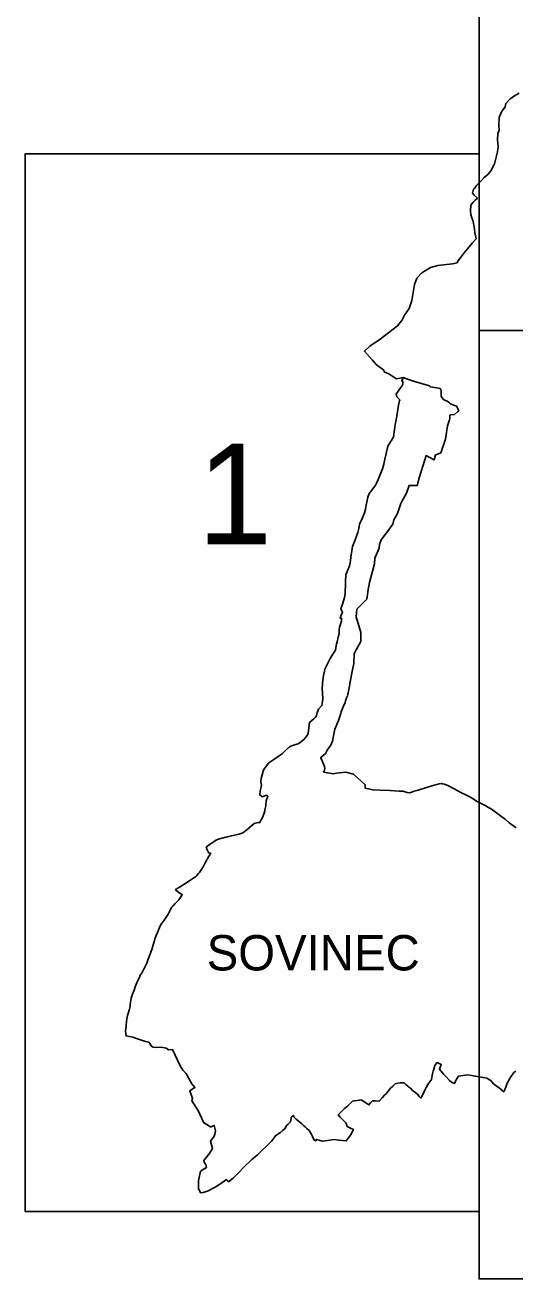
# Model space of a CAD drawing. Extents: x -547343 to -529607, y -1096298 to -1087453.
# Drawn here: x -535596.3 to -535502.3, y -1092418.7 to -1092177.7 of the extents above; entities that cross this region are included whole.
import ezdxf

# ---------------------------------------------------------------- set-up
doc = ezdxf.new("R2010")
doc.units = 0
doc.layers.add('Vrstva 18', color=7, linetype='Continuous')
doc.layers.add('Vrstva 9', color=7, linetype='Continuous')

msp = doc.modelspace()

# ---------------------------------------------------------------- linework, layer by layer
at = {"layer": 'Vrstva 18'}
for points in [[(-535422.01, -1092054.04), (-535509.18, -1092054.04), (-535509.18, -1092236.36), (-535422.01, -1092236.36)], [(-535509.18, -1092202.45), (-535509.18, -1092405.72), (-535596.35, -1092405.72), (-535596.35, -1092202.45)], [(-535422.01, -1092236.36), (-535422.01, -1092418.68), (-535509.18, -1092418.68), (-535509.18, -1092236.36)]]:
    msp.add_lwpolyline(points, close=True, dxfattribs=at)
for points in [[(-535501.48, -1092190.78), (-535502.38, -1092191.31), (-535503.27, -1092191.9), (-535504, -1092192.76), (-535504.15, -1092193.37), (-535504.86, -1092194.36), (-535505.32, -1092195.46), (-535505.4, -1092196.99), (-535505.33, -1092197.89), (-535505.54, -1092198.53), (-535505.62, -1092199.73), (-535505.52, -1092201.04), (-535505.62, -1092202.07), (-535505.95, -1092203.34), (-535506.2, -1092204.37), (-535506.93, -1092205.67), (-535507.43, -1092206.35), (-535508.22, -1092207.01), (-535508.7, -1092207.57), (-535509.38, -1092208.23), (-535509.77, -1092208.64), (-535509.93, -1092208.96), (-535510.21, -1092209.23), (-535510.46, -1092209.96), (-535510.13, -1092210.38), (-535509.49, -1092210.94), (-535509.92, -1092211.36), (-535510.32, -1092211.74), (-535510.72, -1092212.3), (-535510.8, -1092213.36), (-535510.73, -1092214.13), (-535510.28, -1092215.43), (-535510.05, -1092216.87), (-535509.96, -1092217.63), (-535509.74, -1092218.76), (-535510.49, -1092219.59), (-535511.41, -1092220.67), (-535512.02, -1092221.44), (-535513.22, -1092223.07), (-535513.4, -1092223.35), (-535514.29, -1092223.55), (-535517.12, -1092223.91), (-535518.52, -1092224.25), (-535520.19, -1092225.32), (-535521.12, -1092226.31), (-535521.57, -1092227.52), (-535522.1, -1092230.61), (-535522.6, -1092232.18), (-535523.51, -1092233.43), (-535523.97, -1092234.45), (-535524.81, -1092235.51), (-535526.53, -1092236.75), (-535528.17, -1092238.07), (-535530.12, -1092239.41), (-535531.18, -1092240.38), (-535529.67, -1092242.01), (-535529.36, -1092242.42), (-535528.92, -1092242.9), (-535527.49, -1092243.99), (-535527.38, -1092244.33), (-535526.49, -1092244.71), (-535525.9, -1092245.1), (-535525.56, -1092245.34), (-535525.05, -1092245.69), (-535523.74, -1092245.42), (-535523.99, -1092246.14), (-535523.81, -1092246.18), (-535523.84, -1092246.67), (-535524.03, -1092247.09), (-535524.44, -1092247.68), (-535525.12, -1092248.65), (-535524.94, -1092249.15), (-535524.41, -1092249.72), (-535524.44, -1092249.91), (-535524.49, -1092250.15), (-535524.62, -1092250.77), (-535524.75, -1092251.54), (-535524.98, -1092252.82), (-535525.1, -1092253.54), (-535525.28, -1092254.47), (-535525.42, -1092255.45), (-535525.54, -1092256.3), (-535525.63, -1092256.91), (-535526.16, -1092257.77), (-535526.69, -1092258.63), (-535527.01, -1092260.03), (-535527.26, -1092261.14), (-535527.49, -1092262.09), (-535527.72, -1092262.99), (-535528.24, -1092264.26), (-535528.75, -1092265.49), (-535529.03, -1092266.12), (-535529.58, -1092266.84), (-535530.29, -1092267.71), (-535530.51, -1092268.44), (-535530.69, -1092269.05), (-535530.86, -1092269.94), (-535531.01, -1092270.75), (-535531.14, -1092271.45), (-535531.61, -1092272.51), (-535532.12, -1092273.62), (-535532.28, -1092274.47), (-535532.43, -1092275.23), (-535532.98, -1092276.6), (-535533.5, -1092277.9), (-535533.77, -1092279.95), (-535533.88, -1092280.65), (-535534.02, -1092281.63), (-535534.35, -1092282.42), (-535534.74, -1092283.33), (-535534.79, -1092284.64), (-535534.82, -1092285.57), (-535534.86, -1092286.32), (-535534.91, -1092287.03), (-535534.99, -1092287.72), (-535535.36, -1092288.8), (-535535.74, -1092289.88), (-535535.41, -1092290.51), (-535535.64, -1092291.13), (-535535.86, -1092291.67), (-535535.57, -1092291.71), (-535535.6, -1092292.24), (-535535.73, -1092292.64), (-535535.99, -1092293.41), (-535536.01, -1092293.93), (-535536.03, -1092294.64), (-535536.2, -1092295.31), (-535536.45, -1092296.24), (-535536.54, -1092296.62), (-535536.77, -1092297.86), (-535537.24, -1092298.61), (-535537.76, -1092299.44), (-535538.2, -1092300.35), (-535538.76, -1092301.5), (-535538.84, -1092301.84), (-535539.04, -1092302.67), (-535539.2, -1092303.59), (-535539.26, -1092304.33), (-535539.31, -1092305.24), (-535539.26, -1092306), (-535539.18, -1092307.13), (-535539.25, -1092307.68), (-535539.36, -1092308.47), (-535540.01, -1092309.18), (-535540.23, -1092309.88), (-535540.42, -1092310.41), (-535540.57, -1092310.73), (-535540.91, -1092311.04), (-535541.65, -1092311.65), (-535541.8, -1092312.11), (-535541.82, -1092312.31), (-535541.85, -1092312.79), (-535542.01, -1092313.84), (-535542.21, -1092314.23), (-535542.45, -1092314.57), (-535542.74, -1092314.94), (-535543.28, -1092315.37), (-535543.93, -1092315.86), (-535544.64, -1092316.02), (-535545.32, -1092316.28), (-535545.55, -1092316.41), (-535546.2, -1092317.01), (-535546.96, -1092317.73), (-535547.72, -1092318.29), (-535548.57, -1092318.86), (-535549.52, -1092319.51), (-535550.17, -1092320.33), (-535550.51, -1092320.79), (-535550.63, -1092321.06), (-535551, -1092322.48), (-535551.06, -1092323.14), (-535550.98, -1092323.75), (-535551.03, -1092324.08), (-535551.19, -1092324.88), (-535551.3, -1092325.64), (-535551.2, -1092325.72), (-535550.91, -1092325.93), (-535550.9, -1092325.93), (-535550.88, -1092325.94), (-535550.8, -1092326), (-535550.02, -1092325.73), (-535549.94, -1092325.78), (-535549.81, -1092325.86), (-535549.75, -1092325.9), (-535549.72, -1092325.92), (-535550.04, -1092326.82), (-535550.11, -1092327.57), (-535550.12, -1092327.77), (-535550.3, -1092328.55), (-535550.34, -1092328.7), (-535550.44, -1092329.13), (-535550.76, -1092330), (-535551.36, -1092331.03), (-535551.46, -1092330.98), (-535551.57, -1092330.97), (-535552.38, -1092331.14), (-535553.31, -1092331.95), (-535553.41, -1092332.05), (-535554, -1092332.53), (-535554.56, -1092332.94), (-535555.26, -1092333.21), (-535557.29, -1092333.66), (-535557.5, -1092333.7), (-535557.78, -1092333.77), (-535559.04, -1092334.09), (-535559.41, -1092334.25), (-535559.78, -1092334.41), (-535560.04, -1092334.59), (-535560.63, -1092334.98), (-535560.94, -1092335.19), (-535561.35, -1092335.53), (-535561.57, -1092335.72), (-535561.37, -1092336.22), (-535561.11, -1092336.75), (-535560.71, -1092336.9), (-535560.81, -1092337.07), (-535560.99, -1092337.34), (-535561.1, -1092337.53), (-535561.34, -1092337.89), (-535561.47, -1092338.15), (-535561.75, -1092338.71), (-535561.95, -1092339.12), (-535562.17, -1092339.46), (-535562.49, -1092339.97), (-535562.85, -1092340.54), (-535563.02, -1092340.73), (-535563.42, -1092341.19), (-535563.61, -1092341.38), (-535563.93, -1092341.59), (-535564.34, -1092341.87), (-535564.73, -1092342.12), (-535565.19, -1092342.44), (-535565.78, -1092342.82), (-535566.58, -1092343.32), (-535567.45, -1092343.86), (-535567.37, -1092343.93), (-535567.17, -1092344.13), (-535566.6, -1092344.6), (-535566.17, -1092344.81), (-535566.45, -1092345.26), (-535566.8, -1092345.8), (-535567.16, -1092346.17), (-535567.57, -1092346.57), (-535567.93, -1092346.94), (-535568.14, -1092347.24), (-535568.36, -1092347.55), (-535568.62, -1092348.04), (-535568.9, -1092348.57), (-535569.13, -1092348.94), (-535569.52, -1092349.55), (-535569.65, -1092349.71), (-535570.05, -1092350.21), (-535570.31, -1092350.55), (-535570.53, -1092351.12), (-535570.91, -1092352.08), (-535571.15, -1092352.66), (-535571.45, -1092353.34), (-535571.52, -1092353.62), (-535571.69, -1092354.28), (-535571.92, -1092355.19), (-535571.98, -1092355.34), (-535572.11, -1092355.68), (-535572.29, -1092356.09), (-535572.5, -1092356.68), (-535572.76, -1092357.44), (-535572.96, -1092358.01), (-535573.07, -1092358.23), (-535573.66, -1092359.37), (-535574, -1092359.99), (-535574.22, -1092360.33), (-535574.4, -1092360.73), (-535574.67, -1092361.33), (-535575.09, -1092362.24), (-535575.2, -1092362.56), (-535575.42, -1092363.17), (-535575.7, -1092363.95), (-535576, -1092364.75), (-535576.06, -1092365.14), (-535576.09, -1092365.43), (-535576.14, -1092366.1), (-535576.18, -1092366.31), (-535576.33, -1092366.85), (-535576.66, -1092368.08), (-535576.84, -1092368.7), (-535576.88, -1092369.24), (-535576.94, -1092369.9), (-535576.97, -1092370.17), (-535577.05, -1092371.07), (-535576.96, -1092371.96), (-535576.33, -1092372.09), (-535575.67, -1092372.24), (-535575.12, -1092372.42), (-535574.41, -1092372.64), (-535574, -1092372.78), (-535573.41, -1092372.96), (-535572.57, -1092373.2), (-535572.42, -1092373.41), (-535572.19, -1092373.73), (-535571.94, -1092374.08), (-535571.73, -1092374.11), (-535571.14, -1092374.17), (-535570.2, -1092374.16), (-535569.24, -1092374.36), (-535569.01, -1092374.47), (-535568.95, -1092374.61), (-535568.74, -1092374.68), (-535568.06, -1092374.57), (-535566.59, -1092377.71), (-535566.07, -1092378.57), (-535565.39, -1092379.17), (-535564.9, -1092380.15), (-535564.33, -1092381.2), (-535563.73, -1092381.89), (-535564.1, -1092382.11), (-535564.28, -1092382.22), (-535564.74, -1092382.5), (-535564.2, -1092383.98), (-535564.34, -1092384.45), (-535563.14, -1092386.29), (-535562.81, -1092387.04), (-535562.05, -1092388.65), (-535561.43, -1092389.02), (-535560.76, -1092389.48), (-535560.59, -1092389.43), (-535560.04, -1092389.17), (-535559.79, -1092390.22), (-535559.91, -1092390.86), (-535560.05, -1092391.25), (-535560.73, -1092392.22), (-535560.38, -1092393.6), (-535561.03, -1092394.65), (-535562, -1092395.93), (-535561.98, -1092396.21), (-535561.74, -1092396.54), (-535561.65, -1092396.66), (-535561.59, -1092397), (-535561.54, -1092397.24), (-535562.64, -1092398), (-535562.93, -1092399.16), (-535563.02, -1092399.84), (-535563.05, -1092400.08), (-535563.04, -1092401.28), (-535562.65, -1092402.14), (-535562.18, -1092402.1), (-535561.32, -1092401.8), (-535559.96, -1092401.11), (-535559.82, -1092401.03), (-535559.14, -1092400.61), (-535558.57, -1092400.23), (-535557.64, -1092399.6), (-535557.43, -1092399.84), (-535557.28, -1092400), (-535556.42, -1092399.33), (-535555.77, -1092398.66), (-535555.27, -1092398.16), (-535554.51, -1092397.39), (-535553.95, -1092396.83), (-535553.28, -1092396.17), (-535552.78, -1092395.75), (-535552.18, -1092395.21), (-535551.74, -1092394.82), (-535551.22, -1092394.33), (-535550.76, -1092393.9), (-535550.14, -1092393.28), (-535549.6, -1092392.75), (-535548.96, -1092392.12), (-535548.57, -1092391.61), (-535548.24, -1092391.18), (-535547.82, -1092390.88), (-535547.33, -1092390.53), (-535546.92, -1092390.18), (-535546.43, -1092389.75), (-535546.25, -1092389.47), (-535546.07, -1092389.15), (-535545.87, -1092388.98), (-535545.69, -1092388.79), (-535545.39, -1092388.49), (-535545.22, -1092387.53), (-535545.01, -1092387.37), (-535544.82, -1092387.22), (-535544.77, -1092387.52), (-535544.44, -1092387.83), (-535544.28, -1092387.97), (-535543.94, -1092388.27), (-535543.6, -1092388.57), (-535543.2, -1092388.9), (-535542.87, -1092389.18), (-535542.57, -1092389.43), (-535542.23, -1092389.74), (-535541.78, -1092390.16), (-535541.44, -1092390.8), (-535541.15, -1092391.33), (-535540.81, -1092392), (-535540.51, -1092392.16), (-535540.37, -1092391.87), (-535539.89, -1092392.03), (-535539.32, -1092392.21), (-535538.26, -1092392.07), (-535537.07, -1092391.9), (-535536.08, -1092392), (-535534.68, -1092392.15), (-535534.28, -1092391.62), (-535533.79, -1092390.96), (-535533.52, -1092390.42), (-535533.3, -1092389.96), (-535533.85, -1092389.7), (-535534.51, -1092389.39), (-535534.65, -1092389.03), (-535534.77, -1092388.68), (-535535.09, -1092388.36), (-535535.84, -1092387.59), (-535536.25, -1092387.17), (-535535.73, -1092386.66), (-535534.98, -1092385.95), (-535534.4, -1092385.4), (-535533.5, -1092384.54), (-535533.15, -1092384.45), (-535532.59, -1092384.36), (-535531.8, -1092384.24), (-535530.94, -1092384.83), (-535530.32, -1092385.24), (-535529.99, -1092384.85), (-535529.62, -1092384.43), (-535529.11, -1092384.48), (-535528.38, -1092384.53), (-535527.81, -1092383.88), (-535527.34, -1092383.35), (-535527.03, -1092383.11), (-535526.62, -1092382.59), (-535526.2, -1092382.04), (-535525.75, -1092381.61), (-535525.28, -1092381.17), (-535524.75, -1092381.07), (-535524.33, -1092381), (-535524.02, -1092380.97), (-535523.56, -1092381.02), (-535523.21, -1092381.31), (-535522.83, -1092381.64), (-535522.63, -1092381.83), (-535522.53, -1092381.91), (-535522.35, -1092381.99), (-535521.97, -1092382.45), (-535521.56, -1092382.75), (-535520.99, -1092383.17), (-535520.71, -1092383.53), (-535520.36, -1092383.94), (-535519.99, -1092383.23), (-535519.57, -1092382.39), (-535519.31, -1092381.9), (-535519, -1092381.3), (-535518.65, -1092380.83), (-535518.29, -1092380.35), (-535518.16, -1092379.58), (-535518.1, -1092379.24), (-535518, -1092378.78), (-535517.88, -1092378.36), (-535517.69, -1092377.69), (-535517.24, -1092377.09), (-535516.43, -1092377.5), (-535516.74, -1092378.35), (-535516.01, -1092379.31), (-535515.43, -1092379.91), (-535514.85, -1092380.54), (-535514.47, -1092380.84), (-535514.35, -1092380.9), (-535513.86, -1092381.1), (-535513.71, -1092380.7), (-535513.58, -1092380.43), (-535513.15, -1092379.72), (-535512.23, -1092379.6), (-535511.3, -1092379.48), (-535510.25, -1092379.66), (-535509.13, -1092379.85), (-535508.41, -1092379.97), (-535507.68, -1092380.07), (-535507.15, -1092380.41), (-535506.87, -1092380.61), (-535506.64, -1092380.87), (-535506.37, -1092381.19), (-535505.86, -1092381.58), (-535505.27, -1092382.04), (-535504.42, -1092382.7), (-535504.05, -1092381.81), (-535503.75, -1092381.04), (-535503.17, -1092380.05), (-535502.49, -1092379.03), (-535502.12, -1092378.74)], [(-535514.81, -1092253.27), (-535514.77, -1092252.81), (-535514.75, -1092252.62), (-535513.9, -1092252.51), (-535513.31, -1092252.05), (-535513.14, -1092251.86), (-535513.07, -1092251.8), (-535513.32, -1092251.23), (-535513.58, -1092250.88), (-535513.86, -1092250.79), (-535514.23, -1092250.66), (-535514.67, -1092250.45), (-535514.86, -1092250.28), (-535515.09, -1092250.07), (-535515.43, -1092249.93), (-535515.79, -1092249.76), (-535516.09, -1092249.57), (-535516.27, -1092249.34), (-535516.41, -1092249.13), (-535516.46, -1092249.05), (-535516.46, -1092248.83), (-535516.46, -1092248.68), (-535516.44, -1092248.32), (-535516.42, -1092247.94), (-535516.67, -1092247.52), (-535517.35, -1092247.39), (-535518.12, -1092247.26), (-535518.52, -1092247.22), (-535518.55, -1092247.17), (-535518.68, -1092247.03), (-535521.73, -1092246.14), (-535522.91, -1092245.77), (-535523.42, -1092245.55), (-535523.58, -1092245.48), (-535523.74, -1092245.42)], [(-535502.05, -1092332.01), (-535503.4, -1092331), (-535504.14, -1092330.31), (-535504.81, -1092329.86), (-535505.28, -1092329.5), (-535506.05, -1092328.88), (-535506.57, -1092328.51), (-535506.98, -1092328.24), (-535507.38, -1092328.05), (-535507.89, -1092327.78), (-535509.14, -1092327.14), (-535509.51, -1092326.92), (-535510.6, -1092326.24), (-535511.09, -1092325.94), (-535511.32, -1092325.83), (-535511.82, -1092325.6), (-535512.41, -1092325.33), (-535512.79, -1092325.13), (-535513.24, -1092324.88), (-535513.94, -1092324.48), (-535515.01, -1092323.88), (-535515.82, -1092323.61), (-535516.19, -1092323.49), (-535516.31, -1092323.47), (-535516.45, -1092323.48), (-535516.83, -1092323.55), (-535517.26, -1092323.65), (-535517.77, -1092323.79), (-535519.25, -1092324.23), (-535520.85, -1092324.71), (-535521.61, -1092324.95), (-535522.46, -1092325.22), (-535523, -1092325.18), (-535523.34, -1092325.08), (-535523.74, -1092324.94), (-535524.52, -1092324.92), (-535526.33, -1092324.83), (-535528.15, -1092324.76), (-535529.51, -1092324.69), (-535531.07, -1092324.33), (-535531.06, -1092324.27), (-535531.05, -1092324.13), (-535531.03, -1092323.72), (-535533.3, -1092321.67), (-535534.77, -1092321.28), (-535536.52, -1092321.49), (-535537.14, -1092321.57), (-535539.02, -1092321.25), (-535538.94, -1092321.05), (-535538.87, -1092320.87), (-535538.77, -1092320.66), (-535538.87, -1092320.16), (-535539.45, -1092318.78), (-535539.58, -1092318.59), (-535539.62, -1092318.54), (-535538.63, -1092317.69), (-535538.39, -1092317.19), (-535538.22, -1092316.83), (-535537.65, -1092316.09), (-535537.31, -1092315.32), (-535537.18, -1092314.64), (-535536.84, -1092313.04), (-535536.65, -1092312.56), (-535536.15, -1092311.38), (-535535.82, -1092310.36), (-535535.74, -1092309.95), (-535535.66, -1092309.68), (-535535.24, -1092308.7), (-535534.88, -1092307.9), (-535534.79, -1092307.57), (-535534.65, -1092306.97), (-535534.41, -1092306.6), (-535534.34, -1092306.36), (-535534.39, -1092306.36), (-535534.35, -1092306.14), (-535534.33, -1092306.04), (-535534.01, -1092304.45), (-535533.97, -1092304.21), (-535533.46, -1092301.59), (-535533.25, -1092300.42), (-535533.15, -1092298.51), (-535532.74, -1092297.78), (-535531.86, -1092296.19), (-535531.87, -1092294.45), (-535532.8, -1092291.41), (-535532.67, -1092289.98), (-535530.72, -1092288.02), (-535530.38, -1092285.77), (-535530.24, -1092284.82), (-535529.24, -1092281.23), (-535529.19, -1092280.12), (-535528.37, -1092278.2), (-535528.27, -1092277.49), (-535527.96, -1092276.64), (-535526.58, -1092274.78), (-535525.75, -1092273.64), (-535525.51, -1092272.78), (-535524.81, -1092271.59), (-535524.19, -1092269.63), (-535523.97, -1092269.28), (-535523.11, -1092267.66), (-535522.6, -1092266.16), (-535522.47, -1092266.16), (-535521.05, -1092266.16), (-535520.61, -1092264.51), (-535519.33, -1092260.42), (-535517.9, -1092261.19), (-535517.79, -1092261.24), (-535517.51, -1092260.26), (-535517.31, -1092260.2), (-535516.5, -1092259.93), (-535515.62, -1092257.26), (-535515.21, -1092254.71), (-535514.84, -1092253.54), (-535514.81, -1092253.27)]]:
    msp.add_lwpolyline(points, dxfattribs=at)
at = {"layer": 'Vrstva 9'}
for points in [[(-535509.18, -1092054.04), (-535422.01, -1092054.04), (-535422.01, -1092236.36), (-535509.18, -1092236.36)], [(-535596.35, -1092202.45), (-535509.18, -1092202.45), (-535509.18, -1092405.72), (-535596.35, -1092405.72)], [(-535509.18, -1092236.36), (-535422.01, -1092236.36), (-535422.01, -1092418.68), (-535509.18, -1092418.68)]]:
    msp.add_lwpolyline(points, close=True, dxfattribs=at)

# ---------------------------------------------------------------- texts
at = {"layer": 'Vrstva 18'}
for s, height, p in [('1', 19.37, (-535563.27, -1092277.48)), ('SOVINEC', 6.799, (-535561.48, -1092359.39))]:
    msp.add_text(s, height=height, dxfattribs=at).set_placement(p)

doc.saveas('drawing.dxf')
